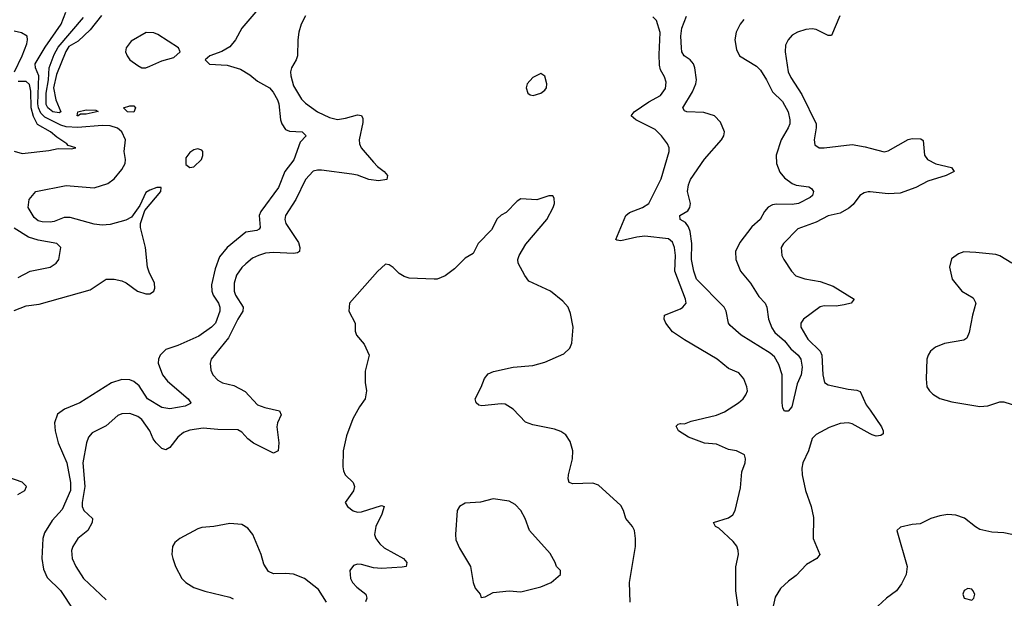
# Model space of a CAD drawing. Header units: inches. Extents: x 1843162 to 1959474, y 907081 to 1016326.
# Tile 269 of 656: x 1905737 to 1910673, y 926270 to 929172. Entities that reach past the tile are written whole.
import ezdxf

# ---------------------------------------------------------------- set-up
doc = ezdxf.new("R2010")
doc.units = ezdxf.units.IN
doc.header["$MEASUREMENT"] = 0
doc.layers.add('B9902', color=7, linetype='Continuous')
doc.layers.add('B9912', color=7, linetype='Continuous')

msp = doc.modelspace()

# ---------------------------------------------------------------- linework, layer by layer
at = {"layer": 'B9902', "color": 5}
for points, elevation in [([(1906961.5, 929258.5), (1906850.4, 929130), (1906819.5, 929070), (1906790, 929035.8), (1906750, 929012.2), (1906691, 928990), (1906667.3, 928970), (1906689.1, 928949.1), (1906776.9, 928943.1), (1906843.2, 928923.2), (1906890, 928895.6), (1906930, 928863.1), (1906989.5, 928829.5), (1907008.1, 928808), (1907029.3, 928770), (1907036.4, 928750), (1907044.4, 928670), (1907051.3, 928650), (1907070, 928620.7), (1907090, 928612.9), (1907153.4, 928610), (1907173.4, 928590), (1907142.4, 928557.6), (1907111.4, 928468.6), (1907066.4, 928410), (1907034.4, 928330), (1906946.1, 928210), (1906937.9, 928190), (1906942.4, 928130), (1906937.9, 928122.1), (1906925.6, 928114.4), (1906870, 928106.4), (1906777, 928030), (1906738, 927982), (1906716.8, 927923.2), (1906698.2, 927841.8), (1906700.4, 927810), (1906707.4, 927790), (1906733.5, 927750), (1906741.1, 927730), (1906739.9, 927710), (1906719, 927650), (1906699.5, 927630), (1906635, 927585), (1906530, 927538), (1906470, 927518.6), (1906441.8, 927490), (1906433.7, 927470), (1906432, 927450), (1906453.7, 927390), (1906478.7, 927358.7), (1906581.6, 927270), (1906595.5, 927250), (1906593.7, 927246.3), (1906566.4, 927233.6), (1906490, 927221), (1906450, 927227.2), (1906378, 927270), (1906335.5, 927335.5), (1906310, 927357.3), (1906290, 927366), (1906250, 927366.8), (1906197, 927350), (1906038.4, 927250), (1905961.8, 927218.2), (1905926.8, 927193.2), (1905912.1, 927150), (1905915, 927110), (1905929.5, 927050), (1905973.9, 926950), (1905992, 926850), (1905991.7, 926810), (1905950, 926715.1), (1905899.2, 926660.8), (1905861.6, 926598.4), (1905853, 926570), (1905848.7, 926470), (1905856.6, 926416.6), (1905874.6, 926374.6), (1905942.3, 926310), (1906007.3, 926210)], 560), ([(1905710, 927713.8), (1905770, 927736.8), (1905834.1, 927745.9), (1906090, 927816.3), (1906170, 927870.9), (1906210.1, 927870.1), (1906250, 927861.8), (1906271.7, 927851.7), (1906328.2, 927810), (1906370, 927797.1), (1906390, 927796.3), (1906398.7, 927801.3), (1906409.5, 927810.5), (1906414.3, 927825.7), (1906413.3, 927850), (1906385.6, 927905.6), (1906378.3, 927930), (1906367.4, 928030), (1906343.1, 928130), (1906342, 928150), (1906365, 928215), (1906445.2, 928310), (1906446, 928330), (1906424.7, 928330), (1906390, 928317.2), (1906370, 928304.7), (1906339.8, 928240.2), (1906298.2, 928181.8), (1906270, 928166.2), (1906190, 928144.1), (1906150, 928141.6), (1906110, 928146.2), (1905990, 928179.9), (1905961, 928179), (1905910, 928159.2), (1905890, 928155.8), (1905850, 928158.7), (1905830, 928163.6), (1905810, 928179.3), (1905779.3, 928230), (1905785.2, 928270), (1905818, 928310), (1905970, 928339.5), (1906110, 928328.9), (1906178.7, 928350), (1906210, 928373.4), (1906250, 928420.8), (1906266, 928450), (1906267, 928470), (1906260.8, 928510), (1906266.9, 928570), (1906249, 928609), (1906227.7, 928627.7), (1906190, 928638.7), (1906150, 928641.4), (1906029.4, 928630.6), (1905970, 928634.8), (1905942.8, 928642.8), (1905862.6, 928682.6), (1905842.7, 928702.7), (1905830.7, 928730), (1905827.8, 928750), (1905833.2, 928890), (1905815.7, 928930), (1905814.5, 928950), (1905865.4, 929034.6), (1905945.1, 929150), (1905968.2, 929210)], 560), ([(1906147.3, 929192.7), (1906090, 929121), (1906030, 929063.5), (1905983.4, 929036.6), (1905967.9, 929012.1), (1905922.4, 928897.6), (1905907.1, 928830), (1905919, 928770), (1905943.8, 928710), (1905934.9, 928705.1), (1905903.5, 928710), (1905878.5, 928730), (1905870, 928746.4), (1905870, 928804), (1905881.6, 928870), (1905884.3, 928930), (1905910, 928998), (1905930, 929034.5), (1906056.9, 929183.1)], 540), ([(1907170, 929191.1), (1907148.2, 929150), (1907136.9, 929110), (1907132, 929070), (1907129.1, 928990), (1907123.6, 928970), (1907100.3, 928930), (1907095.2, 928910), (1907096.1, 928890), (1907110, 928840.5), (1907150, 928773.7), (1907170, 928753.4), (1907230.1, 928710.1), (1907290, 928681.5), (1907330, 928670.9), (1907370, 928677.3), (1907430, 928695.2), (1907451, 928691), (1907456.7, 928676.7), (1907456.7, 928656.7), (1907438.1, 928570), (1907439.8, 928550), (1907449.4, 928530), (1907510, 928457.2), (1907530, 928435.9), (1907564.6, 928410), (1907581.3, 928390), (1907577.3, 928370), (1907536.3, 928363.7), (1907487.3, 928370), (1907430, 928392.2), (1907402.6, 928397.5), (1907250, 928416.8), (1907230, 928417.7), (1907208.3, 928411.7), (1907170, 928371.1), (1907121.2, 928270), (1907069.4, 928190), (1907066.7, 928170), (1907071, 928150), (1907134.1, 928054.1), (1907140.9, 928030), (1907139, 928010), (1907130, 928002.8), (1907110, 927998.6), (1907010, 928004.5), (1906970, 928000.2), (1906933.7, 927990), (1906904.6, 927975.4), (1906870, 927948), (1906850, 927929.8), (1906823.2, 927890), (1906811.5, 927850), (1906812.1, 927810), (1906819.2, 927790), (1906856.6, 927730), (1906855.7, 927710), (1906830, 927669.7), (1906783.8, 927576.2), (1906696.9, 927470), (1906691.5, 927450), (1906694.8, 927414.8), (1906706, 927390), (1906730, 927363.6), (1906753.4, 927350), (1906810, 927337.1), (1906867.7, 927307.7), (1906930, 927240.5), (1906966.7, 927226.7), (1907039.3, 927210), (1907047.4, 927190), (1907029.4, 927150.6), (1907025.6, 927130), (1907036.3, 927050), (1907032.1, 927010), (1907010, 926998), (1906910, 927048.4), (1906881.2, 927070), (1906850, 927103.1), (1906830, 927114.4), (1906730, 927116.3), (1906656.6, 927123.4), (1906590, 927113.4), (1906558.7, 927101.3), (1906530, 927078.8), (1906490, 927027.1), (1906470, 927014.6), (1906450, 927020.7), (1906421, 927050), (1906407, 927070), (1906389.2, 927110), (1906350, 927167), (1906330, 927181), (1906290, 927197.3), (1906250, 927194.8), (1906230, 927187.2), (1906170, 927134.8), (1906100.7, 927099.3), (1906081.4, 927078.6), (1906071.8, 927050), (1906054.3, 926950), (1906063.4, 926830), (1906049.6, 926750), (1906050.1, 926730.1), (1906058.9, 926710), (1906102.8, 926670), (1906099.8, 926650), (1906079.1, 926610), (1906029.2, 926570), (1906004.2, 926530), (1905997.6, 926510), (1906000.7, 926470), (1906018.6, 926430), (1906057.6, 926370), (1906170, 926262.9)], 580), ([(1909344.1, 926190), (1909327.4, 926307.4), (1909327.5, 926427.5), (1909339.4, 926490), (1909339.1, 926510), (1909331.5, 926531.5), (1909314.2, 926554.2), (1909241, 926621), (1909225.6, 926630), (1909215.1, 926650), (1909290, 926673.5), (1909311.1, 926688.9), (1909322.8, 926710), (1909350, 926824), (1909356.3, 926903.7), (1909373.2, 926950), (1909375.3, 926970), (1909369.6, 926990), (1909330, 927009.8), (1909290, 927016.5), (1909230, 927043.4), (1909170, 927048.1), (1909090, 927077.7), (1909039.3, 927110), (1909027, 927133), (1909037.2, 927142.8), (1909050, 927146.8), (1909070, 927145.5), (1909102.2, 927157.8), (1909230, 927189.3), (1909270, 927205), (1909340.4, 927250), (1909363.9, 927270), (1909377.7, 927290), (1909384.8, 927310), (1909382.7, 927330), (1909367.6, 927370), (1909341.3, 927401.3), (1909290, 927423.1), (1909232.8, 927470), (1909070, 927566.6), (1909010, 927607.1), (1908976.5, 927650), (1908967.1, 927670), (1908969.6, 927690), (1909050, 927722.6), (1909062, 927730), (1909077.6, 927750), (1909075, 927770), (1909020.4, 927910), (1909023.7, 927990), (1909019, 928030), (1909010, 928056.8), (1908990, 928073.1), (1908870, 928085.8), (1908830, 928081.7), (1908750, 928062.9), (1908730, 928065.4), (1908725.7, 928070), (1908776.1, 928190), (1908794.3, 928205.7), (1908858.7, 928230), (1908891, 928250), (1908953.3, 928373.3), (1908992.8, 928510), (1908992, 928530), (1908983.5, 928550), (1908954.2, 928590), (1908921.8, 928621.8), (1908825.6, 928670), (1908802.9, 928690), (1908816.9, 928710), (1908890, 928759.4), (1908950, 928791.4), (1908973.5, 928826.5), (1908978, 928858), (1908970, 928885.6), (1908950, 928919.6), (1908944.2, 928944.2), (1908942, 928998), (1908947.3, 929107.3), (1908930, 929167), (1908910, 929186)], 580), ([(1909366.8, 929173.2), (1909347.8, 929150), (1909328.6, 929110), (1909322.2, 929070), (1909330, 929022), (1909345.2, 928990), (1909430, 928938.3), (1909450, 928918.2), (1909480.9, 928870), (1909510.1, 928810.1), (1909561.2, 928761.2), (1909588.7, 928710), (1909597.7, 928670), (1909596.8, 928650), (1909589.5, 928630), (1909553.8, 928570), (1909528.4, 928491.6), (1909530.1, 928450), (1909547.6, 928407.6), (1909570, 928379.1), (1909610, 928350.2), (1909630, 928342.2), (1909693.2, 928333.2), (1909705.8, 928325.8), (1909716, 928310), (1909711.3, 928290), (1909700, 928280), (1909641.3, 928250), (1909610, 928245), (1909530, 928246.5), (1909510, 928242.7), (1909489.1, 928230.9), (1909471.1, 928210), (1909449.1, 928170), (1909407.7, 928132.3), (1909346.1, 928053.9), (1909325.9, 928010), (1909327.1, 927970), (1909350.5, 927910.5), (1909399.7, 927850), (1909442.9, 927782.9), (1909473.4, 927750), (1909481.6, 927730), (1909491, 927670), (1909506.9, 927626.9), (1909523, 927603), (1909570, 927561.1), (1909601.8, 927521.8), (1909639.6, 927490), (1909653.2, 927470), (1909658.5, 927430), (1909654, 927390), (1909634.7, 927345.3), (1909607.3, 927230), (1909589, 927209), (1909570, 927208.7), (1909562.8, 927222.8), (1909559.1, 927250), (1909558.4, 927390), (1909542.8, 927442.8), (1909521, 927481), (1909499.7, 927499.7), (1909353.6, 927590), (1909298.6, 927638.6), (1909289.6, 927650), (1909277.7, 927710), (1909267.6, 927730), (1909130, 927871.3), (1909116.8, 927910), (1909104.3, 927970), (1909106.1, 928050), (1909098.5, 928110), (1909090, 928132.6), (1909074.6, 928154.6), (1909047.3, 928170), (1909046, 928190), (1909086.6, 928213.4), (1909096.3, 928230), (1909099.7, 928250), (1909085.1, 928310), (1909090, 928342.8), (1909100.3, 928370), (1909170, 928471.7), (1909255.8, 928570), (1909266.6, 928590), (1909269.7, 928610), (1909250, 928657.6), (1909220.7, 928690), (1909165.9, 928705.9), (1909082, 928710), (1909070, 928715.1), (1909061.3, 928730), (1909110, 928810.3), (1909126.4, 928850), (1909129.1, 928870), (1909121.9, 928930), (1909114.9, 928950), (1909097.3, 928970), (1909067.1, 928990), (1909055.9, 929010), (1909053.8, 929030), (1909051.7, 929090), (1909055.5, 929130), (1909079.3, 929190)], 560), ([(1909848.7, 929191.3), (1909806.9, 929093.1), (1909790, 929092.2), (1909730, 929123.2), (1909710, 929126.3), (1909677.5, 929122.5), (1909636.3, 929110), (1909610, 929094.3), (1909588.5, 929070), (1909575.6, 929044.4), (1909574, 929010), (1909589.3, 928910), (1909602.4, 928882.4), (1909657.1, 928797.1), (1909729.2, 928650), (1909730.2, 928629.8), (1909720.3, 928570), (1909723.6, 928543.6), (1909744.7, 928530), (1909769.1, 928529.1), (1909910, 928545.3), (1909974.4, 928534.4), (1910000, 928527.6)], 580), ([(1905711.4, 928910), (1905750.4, 928990), (1905772.4, 929050), (1905776.8, 929070), (1905775.1, 929090), (1905746.5, 929106.5), (1905710, 929113.7)], 580), ([(1905710, 928512.1), (1905750, 928501.1), (1905884.1, 928515.9), (1905930, 928525.8), (1905995.1, 928524.9), (1906018, 928530), (1905980.1, 928540.1), (1905973.2, 928550), (1905923, 928583), (1905891.5, 928610), (1905826.6, 928646.6), (1905805.9, 928685.9), (1905794.4, 928730), (1905792.8, 928812.8), (1905786.5, 928846.5), (1905770, 928861.5), (1905730, 928861.2)], 580), ([(1908796.8, 926250), (1908793.2, 926350), (1908823.1, 926530), (1908824.5, 926570), (1908819.3, 926610), (1908808.5, 926630), (1908775.1, 926670), (1908764.4, 926710), (1908750, 926735.6), (1908637.8, 926837.8), (1908610, 926846.9), (1908510, 926843.5), (1908491.5, 926851.5), (1908486, 926870), (1908487.6, 926890), (1908508.8, 926970), (1908509.8, 927009.8), (1908496.1, 927056.1), (1908474.7, 927090), (1908450, 927106.6), (1908418.4, 927118.4), (1908310, 927140.6), (1908273, 927153), (1908210, 927217.8), (1908170, 927243.2), (1908150, 927245.3), (1908054.5, 927234.5), (1908038.7, 927238.7), (1908024.5, 927250), (1908020.5, 927270), (1908050.7, 927329.3), (1908066.9, 927373.1), (1908085, 927395), (1908112.9, 927407.1), (1908211.5, 927428.5), (1908310, 927437.2), (1908370, 927454.9), (1908464.6, 927495.4), (1908495.6, 927524.4), (1908504.5, 927550), (1908511.3, 927630), (1908498.6, 927698.6), (1908487, 927730), (1908459.5, 927759.5), (1908397.6, 927810), (1908290, 927860.4), (1908268.5, 927888.5), (1908236.1, 927950), (1908234.5, 927970), (1908241.1, 927990), (1908274.2, 928045.8), (1908379.3, 928170), (1908412, 928230), (1908418, 928250), (1908417, 928277), (1908410, 928288.7), (1908390, 928289), (1908330, 928268.7), (1908250, 928274), (1908230, 928262), (1908175.9, 928204.1), (1908150, 928192), (1908130, 928172.7), (1908101.4, 928118.6), (1908035.5, 928050), (1908010, 927999), (1907970, 927975.1), (1907917.2, 927922.8), (1907870, 927887.8), (1907830, 927871.3), (1907814, 927870), (1907690, 927874.8), (1907663.6, 927883.6), (1907639.5, 927899.5), (1907610, 927929.2), (1907590, 927942.7), (1907570, 927945.2), (1907530, 927909.3), (1907390.6, 927750), (1907387.7, 927710), (1907418, 927650), (1907419.3, 927610), (1907426, 927590), (1907464.2, 927544.2), (1907489.2, 927490), (1907468.2, 927410), (1907468.2, 927351.8), (1907475, 927310), (1907468.8, 927271.2), (1907439.7, 927230), (1907407.1, 927170), (1907375.5, 927084.5), (1907358, 927010), (1907356.5, 926930), (1907360.2, 926910), (1907369.1, 926890), (1907409, 926850), (1907415.2, 926830), (1907410.9, 926809.1), (1907368, 926750), (1907380.7, 926730), (1907409.3, 926709.3), (1907430, 926702.8), (1907450, 926703.6), (1907550, 926735.6), (1907564, 926730), (1907552, 926692), (1907522, 926630), (1907515.8, 926590), (1907521.8, 926570), (1907542.5, 926542.5), (1907563.8, 926523.8), (1907660.3, 926470), (1907677, 926450), (1907674.8, 926430), (1907654.6, 926425.4), (1907550, 926420.2), (1907510, 926423.4), (1907450, 926440.2), (1907430, 926440.5), (1907410, 926434.3), (1907391.9, 926410), (1907395.7, 926370), (1907405.5, 926350), (1907426.5, 926326.5), (1907472.4, 926290), (1907476.6, 926270), (1907470, 926251.8)], 620), ([(1910000, 928308.1), (1909990.9, 928309.1), (1909970, 928303.1), (1909949.2, 928290), (1909915.7, 928244.3), (1909894, 928226), (1909850, 928202.1), (1909790, 928187.8), (1909730, 928157.1), (1909637.4, 928122.6), (1909565.3, 928050), (1909553.7, 928030), (1909557, 927990), (1909567.2, 927970), (1909606.3, 927910), (1909627.4, 927887.4), (1909672, 927872), (1909750, 927859.1), (1909815.4, 927835.4), (1909919.5, 927770), (1909904.9, 927750), (1909870, 927741.1), (1909830, 927735.5), (1909770, 927737.3), (1909750, 927732.5), (1909665.4, 927670), (1909652.1, 927650), (1909652, 927630), (1909688.2, 927570), (1909750.1, 927510), (1909757.3, 927490), (1909763.5, 927390), (1909772, 927352), (1909790, 927340.7), (1909890, 927318.9), (1909934, 927314), (1909950, 927307.6), (1909980.9, 927240.9), (1910000, 927213.2)], 580), ([(1905730, 927879.6), (1905790, 927910.3), (1905890, 927930.4), (1905919.5, 927950), (1905933.3, 927970), (1905942.9, 928030), (1905924, 928050), (1905830, 928066), (1905781.7, 928081.7), (1905710, 928126)], 580), ([(1910000, 927095.4), (1909910, 927145.4), (1909890, 927150.5), (1909850, 927145.9), (1909794, 927126), (1909730, 927092), (1909710, 927070.8), (1909690.9, 927010), (1909663, 926950), (1909658.1, 926921.9), (1909659.2, 926890), (1909676.6, 926810), (1909704.3, 926730), (1909715.3, 926675.3), (1909715, 926570), (1909747.2, 926490), (1909732.7, 926470), (1909681.1, 926438.9), (1909630, 926384.5), (1909590, 926356), (1909550, 926319.3), (1909524, 926276), (1909514, 926230)], 580), ([(1905728.7, 926790), (1905763.7, 926810), (1905771.8, 926830), (1905750, 926852), (1905678.3, 926878.3)], 560), ([(1907275, 926250), (1907234.3, 926314.3), (1907164.8, 926370), (1907110, 926390.5), (1907070, 926395), (1907010, 926393.4), (1906983.8, 926403.8), (1906961.1, 926441.1), (1906947.8, 926490), (1906905.7, 926590), (1906881.4, 926621.4), (1906850, 926639.7), (1906790, 926645.4), (1906710, 926629.6), (1906650, 926625.1), (1906630, 926618.4), (1906540.7, 926570), (1906515.5, 926550), (1906503.8, 926530), (1906500.3, 926490), (1906504.2, 926470), (1906518.3, 926430), (1906550.3, 926370), (1906570, 926349.1), (1906610, 926323.8), (1906665.7, 926305.7), (1906790, 926276.6), (1906806.7, 926266.7)], 620)]:
    msp.add_lwpolyline(points, dxfattribs=dict(at, elevation=elevation))
for points, elevation in [([(1906371.6, 929108.4), (1906296, 929064), (1906270.8, 929030), (1906268.2, 929010), (1906275.5, 928990), (1906290, 928970.7), (1906330, 928942), (1906350, 928930.6), (1906370, 928930.6), (1906390, 928939.3), (1906450, 928966), (1906510, 928982.4), (1906541.2, 929010), (1906533.2, 929030), (1906430, 929097), (1906410, 929105.2)], 560), ([(1908350, 928902), (1908310, 928882), (1908281, 928850), (1908276, 928830), (1908284, 928804), (1908295.3, 928795.3), (1908311.1, 928791.1), (1908350, 928802.8), (1908370, 928818), (1908377.2, 928830), (1908379, 928850), (1908368.9, 928888.9)], 620), ([(1906310, 928708.6), (1906277.2, 928710), (1906257.2, 928730), (1906290, 928740.3), (1906310, 928740.4), (1906317.4, 928730)], 540), ([(1906070, 928698.3), (1906041.4, 928698.6), (1906030, 928689.9), (1906026, 928690), (1906029.2, 928710), (1906070, 928719.1), (1906118.7, 928718.7), (1906131.1, 928711.1)], 540), ([(1906630, 928523.7), (1906610, 928519.5), (1906590, 928506.6), (1906570, 928479), (1906570, 928446), (1906590, 928430.7), (1906610, 928434), (1906649.2, 928470), (1906655.1, 928490), (1906655.1, 928510), (1906650, 928517.2)], 560), ([(1908110, 926769), (1908047.7, 926752.3), (1907970, 926746.6), (1907942, 926730), (1907930.6, 926710), (1907921.1, 926590), (1907923.8, 926563.8), (1907942, 926522), (1907997.1, 926430), (1908010.5, 926350), (1908020.4, 926320.4), (1908044.7, 926290), (1908050, 926274), (1908070, 926278), (1908110, 926299.1), (1908190, 926308.2), (1908250, 926303), (1908350, 926327.3), (1908402, 926350), (1908448, 926390), (1908448, 926410), (1908428.7, 926430), (1908422, 926450), (1908395.5, 926495.5), (1908292, 926610), (1908271.6, 926670), (1908249.6, 926709.6), (1908221.2, 926741.2), (1908190, 926758)], 640)]:
    msp.add_lwpolyline(points, close=True, dxfattribs=dict(at, elevation=elevation))
at = {"layer": 'B9912', "color": 5}
for points, elevation in [([(1910000, 928527.6), (1910070, 928509.1), (1910090, 928514), (1910190, 928570.2), (1910210, 928576.5), (1910254.1, 928574.1), (1910266.2, 928566.2), (1910272.3, 928492.3), (1910287.2, 928470), (1910330, 928449.2), (1910407.3, 928430), (1910420.7, 928410), (1910380.7, 928390), (1910290, 928362.5), (1910228.8, 928330), (1910150, 928302.3), (1910090, 928297.8), (1910000, 928308.1)], 580), ([(1910710, 927950.9), (1910650, 927987.4), (1910630, 927993.8), (1910530, 928004.7), (1910470, 928007.3), (1910442.6, 927997.4), (1910408.3, 927971.7), (1910398, 927930), (1910410.5, 927870), (1910459.3, 927810), (1910517.1, 927777.1), (1910530.2, 927750.2), (1910512.9, 927690), (1910496.3, 927603.7), (1910484.6, 927575.4), (1910470, 927564.1), (1910372.3, 927547.7), (1910327.7, 927530), (1910302.4, 927510), (1910290.3, 927490), (1910284.9, 927470), (1910280.2, 927370), (1910284.9, 927330), (1910297, 927310), (1910314.2, 927294.2), (1910350, 927272.6), (1910410, 927254.7), (1910550, 927231.5), (1910590, 927236.1), (1910650, 927255.2), (1910670, 927255.6), (1910770, 927224.1)], 620), ([(1910000, 927213.2), (1910057.4, 927130), (1910066, 927110), (1910064.5, 927095.5), (1910054, 927086), (1910030, 927083.5), (1910010, 927089.8), (1910000, 927095.4)], 580), ([(1910709.5, 926590), (1910670, 926598.7), (1910610, 926601), (1910550, 926615.5), (1910527.8, 926627.8), (1910472.2, 926672.2), (1910430, 926687.4), (1910390.2, 926689.8), (1910350, 926684.4), (1910304.9, 926670), (1910250, 926643.1), (1910210, 926639.7), (1910152.8, 926627.2), (1910134, 926610), (1910186, 926430), (1910181, 926390), (1910156.8, 926343.2), (1910132.2, 926307.8), (1910081.7, 926270), (1910016.5, 926210)], 620)]:
    msp.add_lwpolyline(points, dxfattribs=dict(at, elevation=elevation))
at = {"layer": 'B9912', "color": 5, "elevation": 640}
msp.add_lwpolyline([(1910490, 926319), (1910472, 926310), (1910464.7, 926290), (1910472, 926270), (1910510, 926261), (1910519, 926270), (1910524, 926290), (1910515.3, 926310), (1910510, 926315.3)], close=True, dxfattribs=at)

doc.saveas('drawing.dxf')
